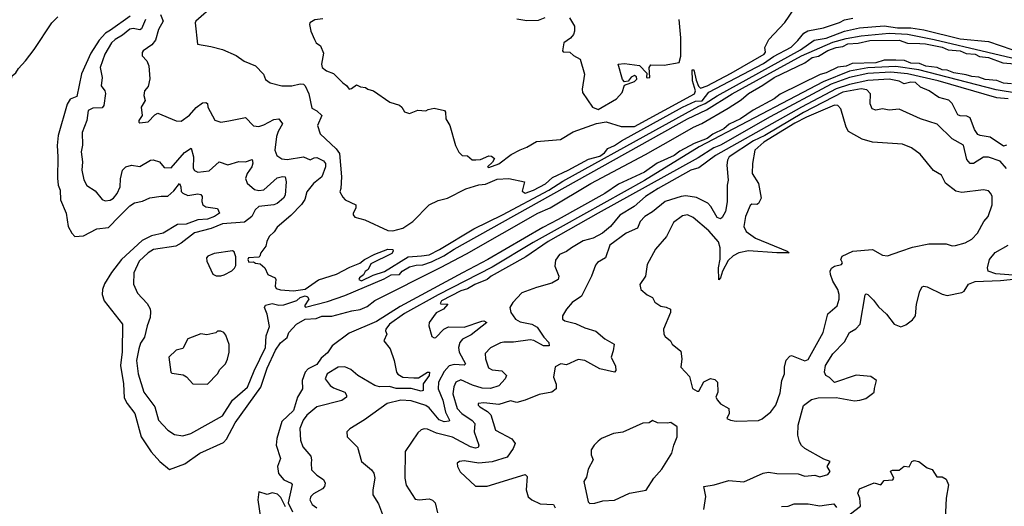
# Model space of a CAD drawing. Extents: x 1268547 to 1425625, y 515768 to 616754.
# Tile 264 of 507: x 1391989 to 1397941, y 527735 to 530674. Entities that reach past the tile are written whole.
import ezdxf

# ---------------------------------------------------------------- set-up
doc = ezdxf.new("R2010")
doc.units = 0

msp = doc.modelspace()

# ---------------------------------------------------------------- linework, layer by layer
at = {"layer": '0CON10XD'}
for points in [[(1393165, 530761.4), (1393053.8, 530665), (1393050, 530655), (1393063.3, 530525), (1393145, 530512.5), (1393215, 530493.3), (1393297, 530457), (1393345, 530424.2), (1393415, 530395.8), (1393463.3, 530345), (1393475, 530313.3), (1393502.4, 530292.4), (1393574.4, 530274.4), (1393635, 530274.7), (1393685, 530286.8), (1393703.7, 530283.7), (1393715, 530274.5), (1393736.2, 530226.2), (1393755, 530138.8), (1393785, 530124.2), (1393815.5, 530095), (1393788.5, 530035), (1393804.4, 529984.4), (1393903, 529893), (1393921.8, 529865), (1393933.8, 529725), (1393930, 529655), (1393923.3, 529635), (1393942, 529602), (1393956.4, 529586.4), (1394020, 529555), (1394021.2, 529535), (1394004.2, 529505), (1394004.2, 529495), (1394015, 529481.9), (1394075, 529465.7), (1394215, 529400.9), (1394245, 529398.9), (1394305, 529414.6), (1394365, 529454.1), (1394463.8, 529556.2), (1394519.1, 529580.9), (1394575, 529595.9), (1394685, 529651.6), (1394765, 529677.3), (1394805, 529680.9), (1394875, 529711.5), (1394945, 529714), (1395040, 529695), (1395027.3, 529637.3), (1395045, 529625.6), (1395095, 529643.4), (1395166.6, 529683.4), (1395209.4, 529720.6), (1395305, 529764.1), (1395427.9, 529832.1), (1395495, 529850.4), (1395525, 529869.2), (1395545, 529895.8), (1395585, 529913.3), (1395627.7, 529942.3), (1395995, 530146.1), (1396075, 530181), (1396115.3, 530184.7), (1396155, 530236.2), (1396485, 530409.7), (1396545, 530451.1), (1396651.7, 530508.3), (1396692.8, 530547.2), (1396728.3, 530591.7), (1396752.8, 530607.2), (1396847.1, 530625), (1396945, 530656.9), (1396975, 530672.5), (1397025, 530682.5)], [(1393820.7, 530679.3), (1393773.6, 530673.6), (1393743.3, 530655), (1393740, 530645), (1393748, 530605), (1393772, 530555), (1393781.2, 530535), (1393807.1, 530515), (1393825, 530472.5), (1393814.4, 530405), (1393818, 530385), (1393843.3, 530365), (1393885, 530348.8), (1393941.7, 530291.7), (1393965, 530276.2), (1393980, 530255), (1393995, 530257.5), (1394025, 530281.2), (1394048.3, 530268.3), (1394080, 530265), (1394094.1, 530254.1), (1394127.5, 530245), (1394227.5, 530175), (1394285, 530156.7), (1394300, 530145), (1394315, 530117.5), (1394345, 530107.5), (1394395, 530127.5), (1394445, 530122.5), (1394458.3, 530131.7), (1394495, 530140), (1394556.7, 530125), (1394563.8, 530115), (1394566, 530075), (1394590, 530035), (1394624.1, 529914.1), (1394643.9, 529873.9), (1394664.1, 529854.1), (1394695, 529852.5), (1394725, 529827.5), (1394746.4, 529826.4), (1394775, 529830), (1394825, 529851.4), (1394840.3, 529850.3), (1394858.8, 529835), (1394847, 529813), (1394816.2, 529785), (1394825, 529780.6), (1394885, 529804.1), (1394960.7, 529859.3), (1395015, 529888.7), (1395055, 529903.6), (1395112.7, 529937.3), (1395259, 529951), (1395335, 529996.9), (1395475, 530046.9), (1395535, 530056), (1395625, 530029.5), (1395705, 530028.4), (1396068.4, 530225), (1396074.2, 530245), (1396056.9, 530305), (1396055, 530370), (1396065, 530370), (1396078.3, 530308.3), (1396091.7, 530271.7), (1396105, 530260.3), (1396145, 530273.7), (1396289.9, 530349.9), (1396490.2, 530465), (1396497.4, 530477.4), (1396493.8, 530505), (1396516.6, 530555), (1396615, 530656.9), (1396670.6, 530739.4)], [(1391795, 530681.2), (1391840, 530615), (1391853.3, 530545), (1391846.7, 530485), (1391866.2, 530415), (1391865, 530370), (1391885, 530300), (1391895, 530290), (1391905, 530290), (1391938.6, 530315), (1391944.6, 530335.4), (1391966.5, 530353.5), (1391981.2, 530378.8), (1392025, 530425.4), (1392076.6, 530493.4), (1392182.5, 530655), (1392219.6, 530690.4)], [(1392657.5, 530695), (1392538.5, 530611.5), (1392508.1, 530591.9), (1392469.7, 530550.3), (1392419.2, 530470.8), (1392363.5, 530346.5), (1392335, 530210), (1392295, 530193.8), (1392275.6, 530164.4), (1392222, 529975), (1392216, 529914), (1392220.5, 529845), (1392217.1, 529717.1), (1392222.3, 529675), (1392233.1, 529645), (1392236.1, 529585), (1392270.4, 529505), (1392281.1, 529425), (1392303.8, 529383.8), (1392323.4, 529363.4), (1392375, 529368.3), (1392455, 529410), (1392525, 529418.3), (1392590, 529485), (1392655, 529549.4), (1392682.8, 529567.2), (1392731.5, 529578.5), (1392775, 529597.1), (1392845, 529608.8), (1392885, 529608.9), (1392920.3, 529639.7), (1392955, 529684), (1392963.3, 529665), (1392965.5, 529635.5), (1392975.3, 529625.3), (1393005, 529612.9), (1393065, 529621.1), (1393085, 529617.1), (1393091.4, 529605), (1393089.4, 529575), (1393096.2, 529555), (1393115, 529544), (1393185, 529532.5), (1393196, 529505), (1393167.5, 529485), (1393125, 529468.9), (1393065, 529465.8), (1392995, 529438.1), (1392942.7, 529437.3), (1392856, 529384), (1392785, 529369), (1392729.7, 529340.3), (1392604.3, 529225.7), (1392543.8, 529146.2), (1392502, 529078), (1392488.7, 529045), (1392487.4, 529015), (1392498.8, 528975), (1392610.8, 528835), (1392608.8, 528668.8), (1392599.2, 528585), (1392615.8, 528475), (1392620.8, 528390.8), (1392638.5, 528355), (1392685.3, 528295), (1392723.5, 528153.5), (1392784.3, 528064.3), (1392837.1, 528005), (1392895, 527956.7), (1392988.3, 527991.7), (1393078.2, 528055), (1393220.4, 528119.6), (1393238.9, 528141.1), (1393291.4, 528238.6), (1393446.7, 528455), (1393485, 528569.1), (1393535, 528678.6), (1393565, 528721.6), (1393605.9, 528754.1), (1393615.7, 528785), (1393662.9, 528835), (1393715, 528865.6), (1393780.6, 528869.4), (1393815, 528882.3), (1393875, 528882.9), (1393996, 528915), (1394047.5, 528922.5), (1394088.8, 528941.2), (1394135, 528977), (1394533.3, 529176.7), (1394690.5, 529259.5), (1395120.7, 529505), (1395195, 529537.8), (1395442.4, 529685), (1395771.3, 529858.7), (1395939.5, 529955), (1396062.1, 530025), (1396113.4, 530046.6), (1396270.8, 530139.2), (1396349.9, 530190.1), (1396395, 530228.8), (1396482, 530278), (1396550, 530325), (1396735.8, 530414.2), (1396779.6, 530445), (1396816.9, 530453.1), (1396875, 530487.9), (1396925, 530506.5), (1396965, 530512.8), (1396995, 530527.5), (1397057.9, 530532.1), (1397128.7, 530548.7), (1397305, 530550.3), (1397355, 530531.2), (1397430.4, 530530.4), (1397465, 530528.7), (1397565, 530507.6), (1397601.9, 530491.9), (1397675, 530485.3), (1397710.4, 530470.4), (1397765, 530465.8), (1397791.6, 530451.6), (1397845, 530446.3), (1397932.8, 530412.8), (1398005, 530406.6)], [(1392750.3, 530675), (1392725, 530619.2), (1392715, 530613), (1392675, 530621), (1392655, 530616.8), (1392609.9, 530580.1), (1392565.4, 530555), (1392544.8, 530535), (1392503.7, 530465), (1392475.3, 530384.7), (1392487.3, 530325), (1392481.5, 530275), (1392504.2, 530245), (1392508.3, 530228.3), (1392498, 530155), (1392487.9, 530142.1), (1392430.3, 530139.7), (1392403.6, 530125), (1392394.1, 530065.9), (1392366.6, 529993.4), (1392368.5, 529915), (1392361.1, 529875), (1392368.9, 529815), (1392364.6, 529765), (1392376.8, 529706.8), (1392395, 529672.5), (1392445, 529639.4), (1392487, 529587), (1392505, 529579.2), (1392535, 529582.9), (1392555.8, 529595), (1392578.9, 529625), (1392595.5, 529665), (1392598.3, 529711.7), (1392610.8, 529765), (1392631.2, 529785), (1392665, 529794.2), (1392715, 529787.5), (1392780, 529825), (1392795, 529827.1), (1392835, 529816), (1392862.1, 529782.1), (1392905, 529780), (1392985, 529872), (1393025, 529896.9), (1393039.5, 529845), (1393037.4, 529777.4), (1393045, 529763.5), (1393065, 529753.2), (1393135, 529760.8), (1393195, 529815.5), (1393246.5, 529796.5), (1393312.8, 529817.2), (1393355, 529814.7), (1393395, 529828.8), (1393397.9, 529807.9), (1393392.5, 529785), (1393363.4, 529745), (1393354.7, 529714.7), (1393365, 529686), (1393407.8, 529647.8), (1393435, 529641.2), (1393465, 529646.2), (1393545, 529718.2), (1393577.4, 529727.4), (1393594.4, 529724.4), (1393600.8, 529695), (1393593.4, 529615), (1393582.9, 529595), (1393545, 529564), (1393524.8, 529554.8), (1393434.4, 529545), (1393412.3, 529525), (1393392.5, 529485), (1393348.2, 529451.8), (1393215, 529441.5), (1393147.4, 529412.6), (1393045, 529386.5), (1392965.7, 529324.3), (1392933.5, 529306.5), (1392797.8, 529285), (1392764.9, 529265.1), (1392712, 529215), (1392678.2, 529145), (1392677.1, 529077.1), (1392701.8, 529021.8), (1392759.9, 528959.9), (1392777.6, 528927.6), (1392780.5, 528909.5), (1392778.1, 528875), (1392758.9, 528825), (1392744.4, 528755.6), (1392718.9, 528721.1), (1392708.4, 528685), (1392695.3, 528614.7), (1392704.7, 528535), (1392738.5, 528425), (1392806.1, 528335), (1392828.1, 528255), (1392884.2, 528195), (1392925, 528168.6), (1392975, 528160.6), (1393023.3, 528175), (1393215, 528280.9), (1393275, 528375.6), (1393366, 528454), (1393406.3, 528553.7), (1393474.2, 528695), (1393478.7, 528765), (1393498.8, 528821.2), (1393485.5, 528895.5), (1393469.8, 528935), (1393475, 528948.9), (1393515, 528959.7), (1393555, 528949.2), (1393585, 528951.4), (1393665, 528977.3), (1393685, 528995.5), (1393715, 529005.7), (1393729.4, 528999.4), (1393737.8, 528985), (1393710, 528945), (1393717.6, 528937.6), (1393848.8, 528971.2), (1393955, 529008), (1394192, 529108), (1394235, 529133.5), (1394285, 529134.6), (1394302, 529155), (1394345, 529181.2), (1394385, 529191.3), (1394425, 529192.6), (1394478.1, 529211.9), (1394552.1, 529247.9), (1394615, 529287.9), (1396025.6, 530074.4), (1396140.6, 530129.4), (1396295.2, 530225), (1396715.2, 530455.2), (1396905, 530537.2), (1396985, 530559.6), (1397075, 530575.4), (1397245, 530592.3), (1397355, 530586.3), (1397517.1, 530555), (1398165, 530400.9)], [(1392839.4, 530705), (1392855.8, 530665), (1392828.5, 530615), (1392809.7, 530550.3), (1392788, 530522), (1392735, 530485.8), (1392729.2, 530475), (1392729.2, 530455), (1392757.5, 530425), (1392770.6, 530395), (1392775.7, 530315.7), (1392765, 530270), (1392744.2, 530245), (1392740, 530215), (1392746.7, 530185), (1392724.3, 530145), (1392728.8, 530095), (1392710, 530065), (1392710, 530055), (1392715, 530050), (1392765, 530057.5), (1392805, 530100), (1392825, 530108.6), (1392935, 530063.8), (1392965, 530060), (1393015, 530097.1), (1393055, 530143.4), (1393095, 530170.9), (1393114.3, 530174.3), (1393125, 530167.5), (1393127.1, 530145), (1393167.7, 530067.7), (1393205, 530055.8), (1393252.5, 530062.5), (1393355, 530083.1), (1393402.4, 530032.4), (1393435, 530028.1), (1393465, 530037.9), (1393525, 530071.1), (1393555.5, 530075.5), (1393577.1, 530045), (1393550.9, 529999.1), (1393541.9, 529968.1), (1393531.9, 529885), (1393542.6, 529852.6), (1393574.1, 529834.1), (1393605, 529828.8), (1393705, 529844.7), (1393745, 529826.5), (1393770.1, 529839.9), (1393785, 529840.7), (1393825, 529820.8), (1393838.1, 529805), (1393837.2, 529785), (1393814.5, 529725), (1393765.7, 529684.3), (1393725.5, 529634.5), (1393712.8, 529587.2), (1393693.3, 529556.7), (1393628.8, 529491.2), (1393545, 529420.8), (1393527.1, 529392.9), (1393496.2, 529365), (1393482.5, 529335), (1393477.5, 529305), (1393446.7, 529265), (1393440, 529245), (1393435, 529240), (1393372.5, 529235), (1393367.5, 529225), (1393375, 529210), (1393401.7, 529211.7), (1393415, 529202.5), (1393441.7, 529198.3), (1393470, 529175), (1393490, 529135), (1393534, 529114), (1393538, 529105), (1393532.5, 529065), (1393540.3, 529050.3), (1393565, 529041.4), (1393645, 529036.4), (1393715, 529046.9), (1393795, 529102.5), (1393905, 529135.9), (1393985, 529179.2), (1394045, 529203.3), (1394072.9, 529225), (1394135, 529258.1), (1394215, 529288.7), (1394244, 529285), (1394246, 529275), (1394237.9, 529262.1), (1394111, 529199), (1394095.5, 529164.5), (1394077, 529153), (1394066.4, 529133.6), (1394043.1, 529115), (1394038.9, 529105), (1394055, 529096.1), (1394125, 529131.4), (1394195, 529152.5), (1394338.3, 529241.7), (1394417.9, 529247.9), (1394465, 529254.2), (1394527.1, 529285), (1394735, 529410.8), (1394907.3, 529495), (1395187.3, 529645), (1395271.5, 529698.5), (1395835, 530008), (1396095, 530152.4), (1396133.1, 530166.9), (1396205, 530214.5), (1396707.9, 530492.1), (1396790.8, 530549.2), (1396865, 530562.8), (1396974.5, 530605), (1397065, 530624.5), (1397215, 530637.4), (1397294.9, 530624.9), (1397375, 530625.1), (1397455, 530613.2), (1397675, 530557.2), (1397845, 530541.9), (1397985.9, 530494.1)], [(1394995, 530678.9), (1395055, 530668.5), (1395125, 530671.5), (1395165, 530688)], [(1395313.3, 530685), (1395342.5, 530635), (1395343.3, 530605), (1395336.7, 530585), (1395317.7, 530562.3), (1395277.5, 530535), (1395270, 530485), (1395275, 530480), (1395315, 530477.5), (1395337, 530457), (1395377.5, 530435), (1395403.9, 530343.9), (1395388.8, 530255), (1395391.2, 530235), (1395451.2, 530145), (1395485, 530131.7), (1395595.7, 530195), (1395631.1, 530235), (1395645, 530278), (1395705, 530300.9), (1395719.2, 530315), (1395718.1, 530328.1), (1395705, 530337.1), (1395685, 530327.5), (1395666.9, 530303.1), (1395645, 530299.2), (1395633.4, 530313.4), (1395607.5, 530405), (1395645, 530410), (1395735, 530397.5), (1395780.7, 530350.7), (1395777.5, 530325), (1395785, 530322), (1395797.5, 530325), (1395794.1, 530385.9), (1395805, 530401.2), (1395885, 530399.2), (1395975, 530415.7), (1395986, 530454), (1395985.3, 530565), (1395975.4, 530674.6)], [(1397985, 530286.1), (1397935, 530289.8), (1397895, 530306.1), (1397825, 530311.7), (1397787.3, 530327.3), (1397745, 530329.7), (1397711.1, 530341.1), (1397635, 530352.3), (1397595, 530369.5), (1397565, 530370.1), (1397535, 530384.3), (1397467, 530393), (1397428.3, 530408.3), (1397375, 530411.9), (1397336.8, 530426.8), (1397285, 530429.2), (1397215, 530429), (1397165, 530413.4), (1397021.5, 530408.5), (1396985, 530392.2), (1396933.8, 530386.2), (1396865, 530352.9), (1396827.5, 530342.5), (1396585.7, 530224.3), (1396549, 530195), (1396422.5, 530127.5), (1396346.4, 530075), (1396278, 530042), (1396246, 530015), (1396178.4, 529981.6), (1396145, 529956.3), (1396066.4, 529926.4), (1395979.6, 529880.4), (1395945, 529854.5), (1395843.3, 529806.7), (1395765, 529753.8), (1395609.5, 529680.5), (1395526.8, 529625), (1395245, 529466.1), (1395150.6, 529419.4), (1394818.8, 529225), (1394665, 529145.3), (1394289.3, 528940.7), (1394145, 528850.7), (1393980.3, 528779.7), (1393877.9, 528705), (1393848.8, 528661.2), (1393810.6, 528629.4), (1393785, 528590.8), (1393732.9, 528565), (1393714.1, 528545.9), (1393696.1, 528495), (1393698.6, 528445), (1393668.9, 528395), (1393645, 528312.9), (1393573.8, 528246.2), (1393544.2, 528145), (1393540.3, 528105), (1393565.6, 528024.4), (1393546.9, 527975), (1393553.4, 527933.4), (1393585.7, 527895.7), (1393630, 527875), (1393636.1, 527866.1), (1393611.1, 527755), (1393637.7, 527702.3)], [(1398027.2, 530227.2), (1397890.8, 530250.8), (1397425, 530370.7), (1397285, 530390.9), (1397115, 530382.5), (1397005, 530363.3), (1396845, 530298.6), (1396681.5, 530211.5), (1396096.3, 529905), (1395765, 529703.2), (1395275, 529429.4), (1395092.2, 529327.8), (1394845, 529178.3), (1394518.6, 529011.4), (1394315, 528898.5), (1394224.7, 528835), (1394202.9, 528805), (1394200.6, 528795), (1394208.8, 528775), (1394191.2, 528735), (1394228.9, 528685), (1394253.1, 528615), (1394266, 528545), (1394275, 528532.5), (1394305, 528514.5), (1394370.6, 528510.6), (1394399.2, 528510.8), (1394454.4, 528545), (1394466.2, 528545), (1394465.2, 528525), (1394428, 528475), (1394428.5, 528435), (1394415, 528429.7), (1394355.6, 528445.6), (1394265, 528446.8), (1394225, 528458.4), (1394165, 528457.4), (1394135, 528463.7), (1394034, 528524), (1393991.1, 528561.1), (1393955, 528578.1), (1393915, 528574.7), (1393846.9, 528535), (1393835.6, 528505), (1393865.4, 528465), (1393885, 528449.7), (1393953.8, 528423.8), (1393965, 528406.7), (1393964.4, 528395), (1393936.1, 528373.9), (1393785.2, 528334.8), (1393725, 528285.3), (1393702.4, 528255), (1393683.1, 528205), (1393686.5, 528135), (1393701.5, 528095), (1393748.1, 528038.1), (1393753.5, 528015), (1393750, 527995), (1393753.1, 527955), (1393785, 527923.3), (1393825, 527897.5), (1393834.7, 527875), (1393831.2, 527855), (1393820.4, 527839.6), (1393765, 527810), (1393748.9, 527795), (1393742.9, 527775), (1393756.5, 527745), (1393785, 527725.9)], [(1397965, 530194.8), (1397895, 530202.2), (1397540.4, 530305), (1397355, 530346.9), (1397255, 530357.7), (1397115, 530348.6), (1397004.3, 530324.3), (1396894.8, 530284.8), (1396525, 530088), (1396225, 529916.2), (1396185, 529899.6), (1396090.7, 529839.3), (1395485.7, 529504.3), (1395184.3, 529335), (1395048.8, 529241.2), (1394838.5, 529125), (1394815.7, 529104.3), (1394740, 529075), (1394695, 529048.9), (1394655, 529036.8), (1394539.4, 528975), (1394530.7, 528960.7), (1394535, 528957.5), (1394577.5, 528955), (1394551.9, 528925), (1394506.8, 528903.2), (1394464.4, 528845), (1394462.9, 528825), (1394480.9, 528760.9), (1394495, 528752.5), (1394505, 528754.2), (1394552.3, 528805), (1394581.6, 528818.4), (1394675, 528816), (1394783.3, 528853.3), (1394795, 528854.4), (1394813.8, 528845), (1394718.5, 528771.5), (1394665.7, 528744.3), (1394650, 528725), (1394642.1, 528695), (1394645.2, 528665), (1394684.4, 528595), (1394675, 528588.2), (1394615, 528591.4), (1394585, 528582.8), (1394555, 528548.2), (1394519.8, 528485), (1394519.6, 528445), (1394546.6, 528375), (1394563, 528303), (1394587.8, 528255), (1394585, 528250), (1394555, 528245.9), (1394525, 528256.2), (1394465, 528330), (1394443.8, 528343.8), (1394355, 528372.9), (1394293.9, 528376.1), (1394210, 528355), (1394073.6, 528256.4), (1393985, 528203.3), (1393966.7, 528185), (1393968.8, 528155), (1394031.3, 528091.3), (1394055.7, 528005), (1394115, 527955.8), (1394130, 527935), (1394135.6, 527905), (1394122.9, 527835), (1394124.4, 527805), (1394158.9, 527748.9), (1394181.5, 527685)], [(1397955, 529916), (1397935, 529909.7), (1397855, 529964.1), (1397795, 529973.8), (1397781.2, 529981.2), (1397761.6, 530011.6), (1397735, 530080.8), (1397715, 530092), (1397675, 530093.5), (1397660.1, 530100.1), (1397625, 530167.3), (1397605, 530188.4), (1397544.7, 530204.7), (1397485.7, 530245), (1397435, 530266.2), (1397405, 530295.4), (1397375, 530295.7), (1397335, 530286.4), (1397305, 530301.7), (1397245, 530315.1), (1397115, 530306.2), (1397005, 530281.8), (1396925, 530256.5), (1396714.3, 530145), (1396195, 529853.5), (1396095, 529779), (1396045, 529764.2), (1395848.8, 529655), (1395771.1, 529605), (1395702.9, 529545), (1395617.5, 529492.5), (1395560.4, 529425), (1395512.7, 529385), (1395455, 529354.7), (1395395, 529338.5), (1395324.5, 529295), (1395295, 529273.9), (1395252.9, 529255), (1395228.7, 529221.3), (1395223.3, 529185), (1395248.5, 529125), (1395243.8, 529105), (1395205, 529081.9), (1395113, 529057), (1395025, 529024.4), (1394969.7, 528965), (1394952.3, 528935), (1394958.2, 528905), (1394986.7, 528865), (1395015, 528849.7), (1395085, 528834.1), (1395116.3, 528816.3), (1395157.1, 528757.1), (1395188.1, 528725), (1395190, 528705), (1395155, 528704.3), (1395096.5, 528736.5), (1395075, 528741.3), (1394975, 528727.1), (1394915, 528726.7), (1394895, 528722.7), (1394835, 528692), (1394803.2, 528656.8), (1394804.4, 528625), (1394822.1, 528572.1), (1394845, 528559.4), (1394903.8, 528553.8), (1394931.2, 528525), (1394924, 528505), (1394885, 528463.1), (1394835, 528447), (1394785, 528448.5), (1394726.1, 528466.1), (1394655, 528497.8), (1394626.2, 528483.8), (1394612.7, 528457.3), (1394608.3, 528415), (1394632.9, 528325), (1394661.2, 528295), (1394723.2, 528253.2), (1394739.7, 528235), (1394737.1, 528185), (1394764.6, 528105), (1394759.9, 528090.1), (1394745, 528086.7), (1394715, 528094.8), (1394605, 528151.7), (1394507.6, 528177.6), (1394455, 528201.2), (1394435, 528202.2), (1394415, 528196), (1394395, 528178.8), (1394319.2, 528065), (1394316.9, 527905), (1394325, 527862), (1394378.9, 527778.9), (1394404.6, 527774.6), (1394465, 527780.4), (1394485, 527772.9), (1394500, 527755), (1394515.6, 527695.6)], [(1397955, 529776), (1397915, 529820.3), (1397845, 529843.4), (1397815, 529843.8), (1397755, 529805.4), (1397735, 529806.2), (1397715, 529828.6), (1397695, 529916.5), (1397625, 529953.8), (1397535, 530042.9), (1397435, 530075.3), (1397305, 530134.4), (1397245, 530128.2), (1397205, 530135.3), (1397165, 530127.1), (1397142.2, 530135), (1397130.9, 530165), (1397131.5, 530225), (1397109.2, 530249.2), (1397075, 530256), (1396965, 530235.9), (1396727.6, 530112.4), (1396492.6, 529975), (1396425, 529942.2), (1396276.8, 529845), (1396267.5, 529825), (1396264.3, 529794.3), (1396272.5, 529705), (1396265.7, 529675), (1396264.6, 529574.6), (1396254.7, 529515), (1396235, 529478.5), (1396225, 529471.2), (1396205, 529480), (1396166.8, 529545), (1396148.7, 529565), (1396079.3, 529599.3), (1396015, 529609.8), (1395986.8, 529606.8), (1395890.4, 529575), (1395815, 529514.2), (1395767.9, 529485), (1395738.9, 529455), (1395724.4, 529415), (1395655, 529384.7), (1395557.3, 529312.7), (1395529.4, 529235), (1395482.7, 529207.3), (1395468.9, 529191.1), (1395445.7, 529125), (1395385.8, 529005), (1395329.2, 528965), (1395294, 528925), (1395270, 528885), (1395270, 528865), (1395285, 528854.3), (1395348.3, 528838.3), (1395405, 528812.3), (1395472.4, 528792.4), (1395526.2, 528746.2), (1395583.3, 528715), (1395576.2, 528673.8), (1395564.4, 528635), (1395590.3, 528580.3), (1395592.5, 528555), (1395585, 528544.4), (1395495, 528565.3), (1395405, 528614.6), (1395365, 528622.2), (1395295, 528589.2), (1395260, 528595), (1395225, 528577.5), (1395216.7, 528515), (1395232, 528472), (1395232, 528445), (1395206.7, 528423.3), (1395129.3, 528410.7), (1395045, 528375.7), (1394995, 528362.5), (1394955, 528371.2), (1394885, 528350), (1394795, 528360.5), (1394760, 528355), (1394760, 528345), (1394770, 528335), (1394817.5, 528307.5), (1394837.8, 528287.8), (1394865, 528194.2), (1394963.2, 528143.2), (1394984.2, 528115), (1394972.9, 528085), (1394935, 528031.1), (1394845.8, 528004.2), (1394765.3, 527995.3), (1394675, 528008.9), (1394647.5, 528005), (1394633.8, 527995), (1394636.2, 527975), (1394652.1, 527942.1), (1394745, 527857.1), (1394815, 527856.9), (1395045, 527927.8), (1395057.1, 527915), (1395049.7, 527835), (1395062.4, 527792.4), (1395084.3, 527774.3), (1395135, 527750.4), (1395215.5, 527745), (1395225.9, 527725.9)], [(1396319.7, 528249.7), (1396455, 528253.5), (1396476.7, 528263.3), (1396530, 528305), (1396559.1, 528345), (1396585, 528420.8), (1396596.4, 528495), (1396612.2, 528535), (1396611.9, 528575), (1396623.1, 528616.9), (1396645, 528642.3), (1396655, 528644.7), (1396735, 528613.1), (1396755, 528622.5), (1396846.7, 528785), (1396873.6, 528896.4), (1396930.8, 528945), (1396943.1, 528985), (1396942.5, 529015), (1396933.8, 529045), (1396904.5, 529095), (1396890, 529135), (1396888.5, 529155), (1396896.4, 529173.6), (1396915, 529185.8), (1396957.5, 529195), (1396963.3, 529205), (1396952, 529225), (1396960, 529245), (1397025, 529275.7), (1397145, 529286), (1397205, 529252.5), (1397235, 529248), (1397316.1, 529276.1), (1397385, 529300.8), (1397485, 529319.4), (1397589.2, 529319.2), (1397625, 529308.8), (1397645, 529310), (1397705, 529326), (1397745, 529348), (1397778.6, 529385), (1397818, 529455), (1397843.9, 529486.1), (1397866.7, 529555), (1397866.7, 529605), (1397860, 529625), (1397845, 529640), (1397815, 529646), (1397685, 529630), (1397648.7, 529638.7), (1397585.6, 529685.6), (1397561.2, 529735), (1397513, 529763), (1397432.6, 529862.6), (1397379.4, 529899.4), (1397325, 529922.2), (1397145, 529934.5), (1397082, 529952), (1396999.5, 529999.5), (1396985.7, 530025), (1396952.9, 530135), (1396935.4, 530155.4), (1396915, 530157.9), (1396745, 530086), (1396675, 530048), (1396486.5, 529935), (1396433.8, 529885), (1396418.6, 529805), (1396415.8, 529745), (1396454, 529684), (1396470.4, 529595), (1396455, 529564.2), (1396445, 529558.6), (1396415, 529560), (1396405, 529552), (1396376.9, 529485), (1396367.3, 529425), (1396381.2, 529395), (1396436.9, 529355), (1396628, 529275), (1396640, 529265), (1396565.3, 529265.3), (1396395, 529277), (1396336.2, 529265), (1396302.6, 529247.4), (1396270.8, 529219.2), (1396237.1, 529155), (1396225, 529114), (1396215, 529103.3), (1396212.8, 529175), (1396222.3, 529227.7), (1396222.9, 529295), (1396213.1, 529333.1), (1396155, 529398.2), (1396059.1, 529479.1), (1396025, 529495.6), (1395995, 529490), (1395941.7, 529448.3), (1395898.6, 529365), (1395831.9, 529288.1), (1395782, 529195), (1395771.2, 529125), (1395736.7, 529075), (1395744.4, 529044.4), (1395781.7, 529011.7), (1395815, 528996.2), (1395828.3, 528968.3), (1395865, 528943.8), (1395897.7, 528937.7), (1395923.3, 528925), (1395923.8, 528905), (1395880, 528805), (1395882.5, 528775), (1395890.7, 528760.7), (1395922.5, 528735), (1395934.1, 528714.1), (1395985, 528672.5), (1395992.5, 528625), (1395986.2, 528575), (1396038.3, 528518.3), (1396057, 528447), (1396085, 528430), (1396095, 528430), (1396125, 528487.5), (1396165, 528506.7), (1396190.7, 528500.7), (1396207.5, 528485), (1396210, 528425), (1396197.5, 528395), (1396206.7, 528375), (1396224.3, 528354.3), (1396275.7, 528325), (1396277.5, 528295), (1396263.3, 528265), (1396285, 528254.3), (1396319.7, 528249.7)], [(1398072.5, 529125), (1397889.7, 529139.7), (1397842.5, 529155), (1397839.4, 529175), (1397851.8, 529225), (1397885, 529267.3), (1397965, 529311.1)], [(1393205, 529126.2), (1393225, 529133.8), (1393272.3, 529157.7), (1393287.6, 529172.4), (1393295, 529190), (1393295, 529242.5), (1393285, 529271.2), (1393275, 529278.1), (1393165, 529261.9), (1393126.2, 529245), (1393118.8, 529235), (1393120, 529215), (1393156.1, 529136.1), (1393176.4, 529126.4), (1393205, 529126.2)], [(1396125.5, 527715), (1396137.5, 527795), (1396124.2, 527855), (1396186.2, 527863.8), (1396275, 527890), (1396366.7, 527883.3), (1396483.8, 527935), (1396515, 527941.8), (1396565, 527933.5), (1396695, 527931.5), (1396735, 527916.9), (1396795, 527923.1), (1396825, 527912.9), (1396875, 527927.5), (1396887.5, 527945), (1396870, 527975), (1396887.5, 528005), (1396849.3, 528019.3), (1396735, 528083.2), (1396715, 528102.5), (1396702.8, 528125), (1396693, 528165), (1396693.9, 528225), (1396727.2, 528342.8), (1396775, 528380.9), (1396815, 528390.9), (1396925, 528392.2), (1397035, 528371.7), (1397068, 528375), (1397104.5, 528385.5), (1397145, 528416.2), (1397153.8, 528425), (1397156.4, 528446.4), (1397168, 528495), (1397135, 528519.4), (1397045, 528526.8), (1396915, 528482.3), (1396885, 528513.1), (1396862.2, 528525), (1396854.8, 528544.8), (1396860, 528585), (1396903.5, 528656.5), (1396975, 528729.1), (1397005, 528784.2), (1397043.3, 528806.7), (1397069.5, 528835), (1397098.9, 529011.1), (1397105, 529017.5), (1397115, 529013.3), (1397149.2, 528979.2), (1397180, 528940), (1397228.6, 528895), (1397274.4, 528835), (1397315, 528819.5), (1397345, 528830.6), (1397385, 528862), (1397403.8, 528885), (1397410.4, 528955), (1397429.5, 529035), (1397445, 529060), (1397455, 529064.3), (1397475, 529060), (1397565, 529016.5), (1397595, 529007.1), (1397685, 529026), (1397697.5, 529035), (1397723.8, 529076.2), (1397765, 529093.2), (1397918, 529098), (1398072.5, 529115)], [(1393125, 528473.3), (1393185, 528534), (1393199.7, 528560.3), (1393232.5, 528595), (1393245, 528623.3), (1393254.5, 528665), (1393255, 528712.5), (1393235, 528767.5), (1393222.5, 528785), (1393205, 528793.3), (1393185, 528792.5), (1393175, 528783.3), (1393119.5, 528770.5), (1393085, 528776.7), (1393005, 528746.2), (1392975, 528687.5), (1392935, 528678.8), (1392890, 528635), (1392903.3, 528545), (1392909.3, 528539.3), (1392978, 528528), (1392996.4, 528516.4), (1393035, 528473.8), (1393125, 528473.3)], [(1395435, 527752), (1395465, 527753.1), (1395515, 527767.5), (1395585, 527772.5), (1395675.9, 527814.1), (1395775, 527833.3), (1395822, 527905), (1395870, 527960), (1395932, 528055), (1395942.5, 528105), (1395963.8, 528155), (1395962.5, 528215), (1395925, 528241.2), (1395905, 528236.2), (1395845, 528240), (1395815, 528252.5), (1395795, 528240), (1395755, 528236.2), (1395635, 528182), (1395577.5, 528175), (1395505, 528144.2), (1395485, 528128), (1395461.2, 528105), (1395443.8, 528075), (1395444, 528045), (1395456.2, 528015), (1395425, 527960), (1395415, 527910), (1395400, 527885), (1395425, 527762.5), (1395435, 527752)], [(1396985, 527668.9), (1397072.5, 527735), (1397066.7, 527785), (1397056.2, 527815), (1397065, 527840), (1397155, 527876.7), (1397195, 527863.8), (1397215, 527890), (1397266.1, 527893.9), (1397272.5, 527905), (1397253.6, 527946.4), (1397265, 527952.5), (1397305, 527953.8), (1397335, 527976.7), (1397365, 527972.5), (1397382.5, 528005), (1397395, 528012.5), (1397425, 528006.2), (1397475, 527966.7), (1397505, 527957.5), (1397533, 527913), (1397565, 527913.3), (1397589.5, 527899.5), (1397604.2, 527865), (1397588.9, 527785), (1397581.9, 527615)], [(1393595, 527730.8), (1393567.4, 527787.4), (1393547.6, 527807.6), (1393515.3, 527815.3), (1393485, 527806.8), (1393435, 527822.5), (1393428, 527775), (1393445.3, 527665)], [(1396595, 527733.3), (1396635, 527735.6), (1396670.7, 527749.3), (1396755, 527750), (1396825, 527738.2), (1396865.3, 527744.7), (1396909.4, 527749.4), (1396927.2, 527727.2)]]:
    msp.add_lwpolyline(points, dxfattribs=at)

doc.saveas('drawing.dxf')
